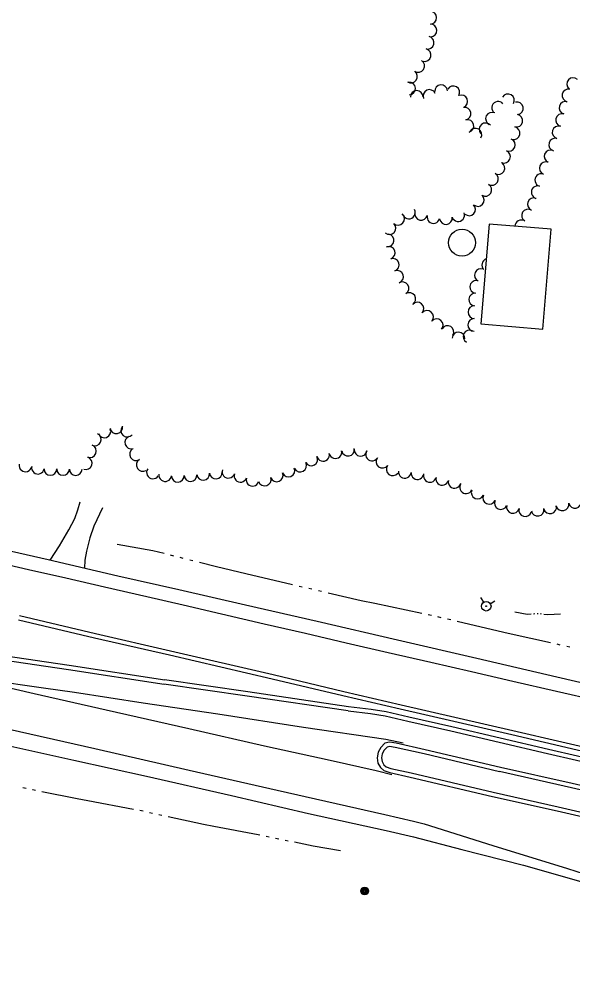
# Model space of a CAD drawing. Extents: x 588843 to 2552415, y 180129 to 269402.
# Drawn here: x 598595 to 598914, y 183748 to 184305 of the extents above; entities that cross this region are included whole.
import ezdxf

# ---------------------------------------------------------------- set-up
doc = ezdxf.new("R2010")
doc.units = 0
for name, color, linetype in [('E_BLD_HvyDash', 7, 'Continuous'), ('E_DWY', 7, 'Continuous'), ('E_LAND_TreeLine_P', 7, 'Continuous'), ('E_MISCPROP', 7, 'Continuous'), ('E_RDWY', 7, 'Continuous'), ('E_RDWY_C_and_G', 7, 'Continuous'), ('E_RDWY_Gravel', 7, 'Continuous'), ('E_UTL_WHydrant', 7, 'Continuous'), ('E_WTR_P', 7, 'Continuous')]:
    doc.layers.add(name, color=color, linetype=linetype)

# ---------------------------------------------------------------- blocks, each defined once
blk = doc.blocks.new('POLE_3')
at = {"layer": 'E_MISCPROP'}
for radius in [14.6, 11, 7.32, 3.66]:
    blk.add_circle((0, 0), radius, dxfattribs=at)
blk = doc.blocks.new('HYD_3')
at = {"layer": 'E_UTL_WHydrant'}
for p, q in [((-12.6, 12.6), (-27.3, 27.3)), ((12.6, 12.6), (27.3, 27.3))]:
    blk.add_line(p, q, dxfattribs=at)
for radius in [18, 1.38]:
    blk.add_circle((0, 0), radius, dxfattribs=at)

msp = doc.modelspace()

# ---------------------------------------------------------------- linework, layer by layer
at = {"layer": 'E_BLD_HvyDash'}
msp.add_lwpolyline([(598865.48, 184187.14), (598860.66, 184129.7), (598896.43, 184126.66), (598901.25, 184184.09)], close=True, dxfattribs=at)
msp.add_circle((598849.89, 184176.39), 7.81, dxfattribs=at)
at = {"layer": 'E_DWY'}
for points in [[(598612.83, 183993.57), (598618.11, 184001.7), (598623.47, 184011.03), (598627.04, 184017.46), (598628.69, 184022.43), (598630.06, 184027.15)], [(598643.01, 184023.62), (598638.02, 184013.01), (598635.66, 184006.33), (598633.8, 183998.76), (598632.84, 183993.6), (598632.57, 183988.97)]]:
    msp.add_lwpolyline(points, dxfattribs=at)
at = {"layer": 'E_LAND_TreeLine_P'}
for centre, radius, start, end in [((598831.61, 184306.01), 3.66, 270.8755, 90.8755), ((598831.73, 184298.69), 3.66, 270.8755, 90.8755), ((598830.1, 184291.56), 3.66, 256.2586, 76.2586), ((598828.36, 184284.45), 3.66, 256.2586, 76.2586), ((598824.66, 184278.17), 3.66, 238.1215, 58.1215), ((598820.53, 184272.12), 3.66, 234.9866, 54.9866), ((598913.84, 184267.77), 3.66, 47.7772, 227.7772), ((598819.41, 184265.26), 3.66, 273.5265, 93.5265), ((598837.83, 184263.68), 3.66, 4.1958, 184.1958), ((598844.85, 184262.96), 3.66, 329.8364, 149.8364), ((598823.87, 184260.34), 3.66, 1.3198, 181.3198), ((598831.11, 184260.9), 3.66, 24.4739, 204.4739), ((598849.46, 184257.78), 3.66, 292.5325, 112.5325), ((598876.31, 184258.36), 3.66, 329.8364, 149.8364), ((598911.13, 184261.19), 3.66, 77.0525, 257.0525), ((598870.67, 184254.11), 3.66, 40.1826, 220.1826), ((598881.43, 184253.82), 3.66, 281.5186, 101.5186), ((598909.44, 184254.07), 3.66, 74.3709, 254.3709), ((598851.39, 184250.76), 3.66, 280.4377, 100.4377), ((598867.14, 184247.81), 3.66, 64.7425, 244.7425), ((598881.14, 184246.65), 3.66, 257.8868, 77.8868), ((598907.47, 184247.02), 3.66, 74.3709, 254.3709), ((598853.04, 184243.63), 3.66, 284.8364, 104.8364), ((598863.4, 184241.66), 3.66, 39.7582, 219.7582), ((598905.5, 184239.97), 3.66, 74.3709, 254.3709), ((598857.63, 184238.63), 3.66, 329.8364, 149.8364), ((598879.6, 184239.49), 3.66, 257.8868, 77.8868), ((598876.84, 184232.72), 3.66, 247.6692, 67.6692), ((598903.52, 184232.92), 3.66, 74.3709, 254.3709), ((598874.06, 184225.94), 3.66, 247.6692, 67.6692), ((598900.85, 184226.11), 3.66, 68.2182, 248.2182), ((598870.88, 184219.37), 3.66, 238.9059, 58.9059), ((598898.13, 184219.31), 3.66, 68.2182, 248.2182), ((598867.1, 184213.1), 3.66, 238.9059, 58.9059), ((598895.48, 184212.49), 3.66, 73.8727, 253.8727), ((598863.32, 184206.83), 3.66, 238.9059, 58.9059), ((598893.45, 184205.45), 3.66, 73.8727, 253.8727), ((598858.99, 184200.98), 3.66, 227.3076, 47.3076), ((598891.22, 184198.49), 3.66, 69.6363, 249.6363), ((598819.34, 184193.81), 3.66, 206.6701, 26.6701), ((598826.36, 184192.98), 3.66, 166.599, 346.599), ((598847.68, 184192.29), 3.66, 199.7103, 19.7103), ((598854.02, 184195.6), 3.66, 227.3076, 47.3076), ((598887.86, 184192.01), 3.66, 58.5394, 238.5394), ((598813.03, 184190.22), 3.66, 227.8983, 47.8983), ((598833.45, 184191.17), 3.66, 165.2049, 345.2049), ((598840.61, 184190.55), 3.66, 187.3013, 7.3013), ((598884.04, 184185.77), 3.66, 58.5394, 178.4321), ((598808.12, 184184.78), 3.66, 227.8983, 47.8983), ((598807.03, 184177.64), 3.66, 263.692, 83.692), ((598807.67, 184170.52), 3.66, 289.0902, 109.0902), ((598810.07, 184163.6), 3.66, 289.0902, 109.0902), ((598864.97, 184163.57), 3.66, 108.7475, 227.6613), ((598812.46, 184156.69), 3.66, 289.0902, 109.0902), ((598860.72, 184157.71), 3.66, 66.1075, 246.1075), ((598858.01, 184150.96), 3.66, 85.5319, 265.5319), ((598815.67, 184150.16), 3.66, 302.1745, 122.1745), ((598819.56, 184143.96), 3.66, 302.1745, 122.1745), ((598857.44, 184143.66), 3.66, 85.5319, 265.5319), ((598824.25, 184138.44), 3.66, 319.2259, 139.2259), ((598857, 184136.35), 3.66, 88.9411, 268.9411), ((598829.79, 184133.66), 3.66, 319.2259, 139.2259), ((598835.34, 184128.87), 3.66, 319.2259, 139.2259), ((598856.87, 184129.03), 3.66, 88.9411, 268.9411), ((598841.51, 184124.96), 3.66, 328.997, 148.997), ((598847.79, 184121.21), 3.66, 356.4015, 176.4015), ((598854.18, 184122.35), 3.66, 62.8691, 242.8691), ((598650.85, 184070.12), 3.66, 190.4377, 10.4377), ((598638.5, 184063.01), 3.66, 244.9, 64.9), ((598643.97, 184067.67), 3.66, 201.4412, 21.4412), ((598657.17, 184068.14), 3.66, 139.6449, 319.6449), ((598635.68, 184056.26), 3.66, 248.8302, 68.8302), ((598659.46, 184061.27), 3.66, 107.5627, 287.5627), ((598662.22, 184054.55), 3.66, 122.0525, 302.0525), ((598769.88, 184054.15), 3.66, 192.7283, 12.7283), ((598777.02, 184055.77), 3.66, 192.7283, 12.7283), ((598784.22, 184057.12), 3.66, 190.4377, 10.4377), ((598791.49, 184057.05), 3.66, 175.1826, 355.1826), ((598798.07, 184054.41), 3.66, 145.8122, 325.8122), ((598598.57, 184048.09), 3.65, 169.7018, 349.7018), ((598633.25, 184049.36), 3.66, 251.582, 71.582), ((598666.1, 184048.34), 3.66, 122.0525, 302.0525), ((598756.71, 184048), 3.66, 208.8727, 28.8727), ((598763.12, 184051.54), 3.66, 208.8727, 28.8727), ((598804.08, 184050.24), 3.66, 143.3166, 323.3166), ((598605.75, 184046.78), 3.65, 169.7018, 349.7018), ((598612.98, 184046.06), 3.65, 179.7374, 359.7374), ((598620.27, 184046.03), 3.65, 179.7374, 359.7374), ((598627.57, 184045.99), 3.65, 179.7374, 359.7374), ((598671.98, 184044.07), 3.66, 146.3471, 326.3471), ((598679, 184042.52), 3.66, 173.1453, 353.1453), ((598700.88, 184043.23), 3.66, 185.999, 5.999), ((598708.16, 184044), 3.66, 185.999, 5.999), ((598715.41, 184044.43), 3.66, 161.2701, 341.2701), ((598722.34, 184042.08), 3.66, 161.2701, 341.2701), ((598743.22, 184042.32), 3.66, 202.7768, 22.7768), ((598749.97, 184045.15), 3.66, 202.7768, 22.7768), ((598809.95, 184045.86), 3.66, 143.3166, 323.3166), ((598816.94, 184044.38), 3.66, 174.4923, 354.4923), ((598824.23, 184043.68), 3.66, 174.4923, 354.4923), ((598831.35, 184042.02), 3.66, 166.5733, 346.5733), ((598686.29, 184042.14), 3.66, 182.9661, 2.9661), ((598693.6, 184042.52), 3.66, 182.9661, 2.9661), ((598729.3, 184039.81), 3.66, 163.8727, 343.8727), ((598736.29, 184039.96), 3.66, 198.4968, 18.4968), ((598838.48, 184040.32), 3.66, 166.5733, 346.5733), ((598845.6, 184038.62), 3.66, 166.5733, 346.5733), ((598852.23, 184035.51), 3.66, 154.8533, 334.8533), ((598858.86, 184032.42), 3.66, 155.8298, 335.8298), ((598865.54, 184029.43), 3.66, 155.8298, 335.8298), ((598872.22, 184026.43), 3.66, 155.8298, 335.8298), ((598907.73, 184025.63), 3.66, 191.7699, 11.7699), ((598914.89, 184027.12), 3.66, 191.7699, 11.7699), ((598879.15, 184024.14), 3.66, 165.5329, 345.5329), ((598886.24, 184022.31), 3.66, 165.5329, 345.5329), ((598893.41, 184022.57), 3.66, 189.9261, 9.9261), ((598900.6, 184023.95), 3.66, 193.3001, 13.3001)]:
    msp.add_arc(centre, radius, start, end, dxfattribs=at)
at = {"layer": 'E_RDWY'}
for points in [[(597689.48, 184198.75), (597728.21, 184189.65), (597770.77, 184179.66), (597816.58, 184169.19), (597864.63, 184157.99), (597912.11, 184147.05), (597960.88, 184135.76), (598013.55, 184123.69), (598055.97, 184113.95), (598103.3, 184102.85), (598138.78, 184094.84), (598182.65, 184084.59), (598220.56, 184075.8), (598260.78, 184066.57), (598297.56, 184057.88), (598333.11, 184049.75), (598368.47, 184041.67), (598410.66, 184031.89), (598448.6, 184023.2), (598489.19, 184013.76), (598523.34, 184005.92), (598556.48, 183998.24), (598586.38, 183991.48), (598600.4, 183988.2)], [(598600.4, 183988.2), (598621.77, 183983.39), (598644.17, 183978.19), (598668.45, 183972.5), (598689.42, 183967.72), (598711.4, 183962.59), (598736.04, 183956.85), (598759.71, 183951.45), (598783.12, 183945.91), (598807.33, 183940.35), (598832, 183934.71), (598855.37, 183929.39), (598879.16, 183923.85), (598904.19, 183917.99), (598927.78, 183912.67), (598951.17, 183907.24), (598977.71, 183901.06), (599005.41, 183894.65), (599024.96, 183890.12), (599048.34, 183887.04), (599075.69, 183883.13), (599098.34, 183879.94), (599115.46, 183877.5), (599122.65, 183876.69)], [(598608.88, 183919.7), (598576.65, 183924.43), (598560.46, 183926.78), (598603.55, 183916.76), (598645.07, 183907.21), (598692.53, 183896.47), (598736.27, 183886.49), (598774, 183878.25), (598800.44, 183872.31), (598809.52, 183870.11)], [(598816.02, 183888.18), (598806.05, 183890.21), (598758.67, 183897.19), (598709.25, 183904.87), (598666.28, 183911.21), (598626.73, 183917.21), (598608.88, 183919.7)], [(598583.13, 183897.56), (598638.44, 183885.02), (598692.78, 183872.61), (598743.52, 183861.03), (598805.42, 183847.08), (598821.89, 183843.17), (598828.15, 183841.58), (598867.54, 183829.12), (598910.53, 183815.83), (598953.83, 183802.14), (598965.03, 183798.8), (598978.63, 183795.29), (599013.13, 183787.66), (599048.01, 183779.92), (599078.33, 183772.97), (599109.36, 183765.92), (599140.37, 183758.76), (599151.09, 183754.92), (599161.43, 183750.43)]]:
    msp.add_lwpolyline(points, dxfattribs=at)
at = {"layer": 'E_RDWY_C_and_G'}
for points in [[(598595.07, 183961.55), (598638.89, 183951.28), (598682.1, 183941.35)], [(598594.5, 183959.12), (598638.33, 183948.84), (598681.54, 183938.91)], [(598678.88, 183924.46), (598623.79, 183932.88), (598585.96, 183938.41)], [(598681.54, 183938.91), (598740.61, 183925.14), (598781.35, 183915.49)], [(598682.11, 183941.34), (598741.18, 183927.57), (598781.93, 183917.92)], [(598678.51, 183921.98), (598623.42, 183930.41), (598585.6, 183935.93)], [(598784.26, 183906.63), (598726.25, 183915.19), (598678.3, 183922.01)], [(598784.62, 183909.1), (598726.61, 183917.66), (598678.65, 183924.49)], [(598781.35, 183915.49), (598814.22, 183907.8), (598878.65, 183893.01)], [(598781.92, 183917.92), (598814.79, 183910.23), (598879.21, 183895.45)], [(598843.54, 183895.02), (598818.69, 183900.6), (598805.68, 183903.62), (598797.22, 183904.91), (598784.29, 183906.62)], [(598844.09, 183897.45), (598819.25, 183903.04), (598806.15, 183906.08), (598797.57, 183907.39), (598784.62, 183909.1)], [(598949.19, 183870.44), (598899.16, 183881.92), (598843.52, 183895.02)], [(598949.75, 183872.88), (598899.73, 183884.35), (598844.09, 183897.45)], [(598878.65, 183893.01), (598934.91, 183879.84), (598974.55, 183870.83)], [(598879.22, 183895.44), (598935.47, 183882.27), (598975.1, 183873.27)], [(598872.1, 183874.1), (598828.65, 183884.31), (598811.93, 183888.07), (598808.08, 183888.68), (598805.54, 183888.04), (598803.17, 183885.68), (598801.52, 183882.9), (598801.03, 183879.7), (598801.47, 183876.61), (598802.98, 183874.09), (598804.87, 183872.25), (598808.27, 183871.13), (598820, 183868.49)], [(598871.53, 183871.67), (598828.09, 183881.88), (598811.46, 183885.62), (598808.2, 183886.13), (598806.82, 183885.79), (598805.16, 183884.13), (598803.92, 183882.04), (598803.56, 183879.69), (598803.88, 183877.46), (598804.95, 183875.66), (598806.2, 183874.44), (598808.93, 183873.55), (598820.55, 183870.93)], [(598820.55, 183870.93), (598867.9, 183859.8), (598905.18, 183851.48), (598941, 183843.25)], [(598973.32, 183848.42), (598912.82, 183862.39), (598871.44, 183871.69)], [(598973.88, 183850.85), (598913.37, 183864.83), (598871.99, 183874.13)], [(598819.98, 183868.5), (598867.34, 183857.37), (598904.63, 183849.04), (598940.44, 183840.82)]]:
    msp.add_lwpolyline(points, dxfattribs=at)
at = {"layer": 'E_RDWY_Gravel'}
for points in [[(597698.04, 184205.01), (597733.19, 184196.84), (597767.09, 184188.85), (597811.79, 184178.58), (597864.64, 184166.36), (597910.9, 184155.98), (597955.48, 184145.64), (597994.79, 184136.56), (598036.96, 184126.68), (598077.68, 184117.32), (598121.44, 184107.1), (598166.12, 184096.73), (598199.53, 184088.88), (598236.88, 184080.35), (598280.57, 184070.26), (598321.72, 184060.56), (598361.59, 184051.54), (598404.13, 184041.88), (598439.26, 184033.76), (598492.67, 184021.27), (598538.06, 184010.81), (598577.77, 184001.62), (598611.72, 183993.83)], [(598611.72, 183993.83), (598651.76, 183984.5), (598686.84, 183976.7), (598725.22, 183967.74), (598766.46, 183958.37), (598812.76, 183947.65), (598858.43, 183937.01), (598904.5, 183926.25), (598950.01, 183915.75), (598993.77, 183905.87), (599035.09, 183896.38), (599073.63, 183887.26), (599105.4, 183880.53), (599112.97, 183879.41), (599122.96, 183879.17)], [(598586.68, 183887.14), (598626.39, 183878.32), (598668.31, 183869.08), (598717.25, 183857.92), (598761.55, 183847.67), (598806.16, 183837.76), (598821.97, 183834.14), (598849.73, 183826.86), (598885.22, 183817.88), (598915.67, 183809.18), (598945.8, 183800.47), (598963.96, 183795.75), (598985.88, 183790.38), (599027.15, 183781.11), (599071.31, 183771.12), (599114.03, 183761.32), (599140.84, 183755.17), (599149.99, 183752.85), (599152.39, 183751.94), (599155.03, 183750.75), (599158.11, 183749.22), (599161.21, 183747.83)]]:
    msp.add_lwpolyline(points, dxfattribs=at)
at = {"layer": 'E_WTR_P'}
for points in [[(598678.38, 183997.3), (598671.83, 183998.96), (598651.29, 184002.45)], [(598683.92, 183995.89), (598682.07, 183996.36)], [(598689.45, 183994.48), (598687.61, 183994.95)], [(598694.98, 183993.08), (598693.14, 183993.55)], [(598725.49, 183985.63), (598708.5, 183989.64), (598698.67, 183992.14)], [(598752.35, 183979.29), (598725.49, 183985.63)], [(598757.91, 183978), (598756.05, 183978.43)], [(598763.47, 183976.71), (598761.61, 183977.14)], [(598769.03, 183975.42), (598767.18, 183975.85)], [(598799.66, 183968.49), (598791.84, 183970.13), (598772.74, 183974.56)], [(598826.66, 183962.83), (598799.66, 183968.49)], [(598832.25, 183961.66), (598830.39, 183962.05)], [(598837.82, 183960.38), (598835.96, 183960.81)], [(598843.37, 183959.06), (598841.52, 183959.5)], [(598889.74, 183962.39), (598887.43, 183962.26), (598880.22, 183963.5)], [(598891.73, 183962.5), (598891.06, 183962.46)], [(598893.72, 183962.61), (598893.05, 183962.57)], [(598895.69, 183962.44), (598895.04, 183962.53)], [(598906.59, 183962.48), (598902.98, 183962.14), (598899.29, 183961.93), (598897.01, 183962.25)], [(598873.93, 183951.83), (598847.07, 183958.18)], [(598900.87, 183945.85), (598878.11, 183950.84), (598873.93, 183951.83)], [(598906.44, 183944.63), (598904.59, 183945.03)], [(598912.02, 183943.4), (598910.16, 183943.81)], [(598597.14, 183862.54), (598598.95, 183862.16)], [(598602.58, 183861.39), (598602.91, 183861.32), (598604.4, 183861.03)], [(598608.04, 183860.31), (598628.35, 183856.31), (598634.42, 183855.15)], [(598634.42, 183855.15), (598660.83, 183850.11)], [(598664.47, 183849.41), (598666.29, 183849.02)], [(598669.91, 183848.23), (598671.72, 183847.84)], [(598675.35, 183847.05), (598677.16, 183846.66)], [(598680.78, 183845.88), (598700.98, 183841.5), (598707.09, 183840.33)], [(598707.09, 183840.33), (598732.52, 183835.47), (598733.5, 183835.27)], [(598737.13, 183834.53), (598738.95, 183834.15)], [(598742.58, 183833.41), (598744.39, 183833.04)], [(598748.03, 183832.29), (598749.84, 183831.92)], [(598753.48, 183831.17), (598764.25, 183828.96), (598779.92, 183826.35)]]:
    msp.add_lwpolyline(points, dxfattribs=at)

# ---------------------------------------------------------------- block references
at = {"layer": 'E_MISCPROP', "xscale": 0.1524003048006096, "yscale": 0.1524003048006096, "rotation": -16.127348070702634}
msp.add_blockref('POLE_3', (598793.84, 183802.91), dxfattribs=at)
at = {"layer": 'E_UTL_WHydrant', "xscale": 0.1524003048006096, "yscale": 0.15240030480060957, "rotation": -12.94751795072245}
msp.add_blockref('HYD_3', (598863.83, 183966.96), dxfattribs=at)

doc.saveas('drawing.dxf')
